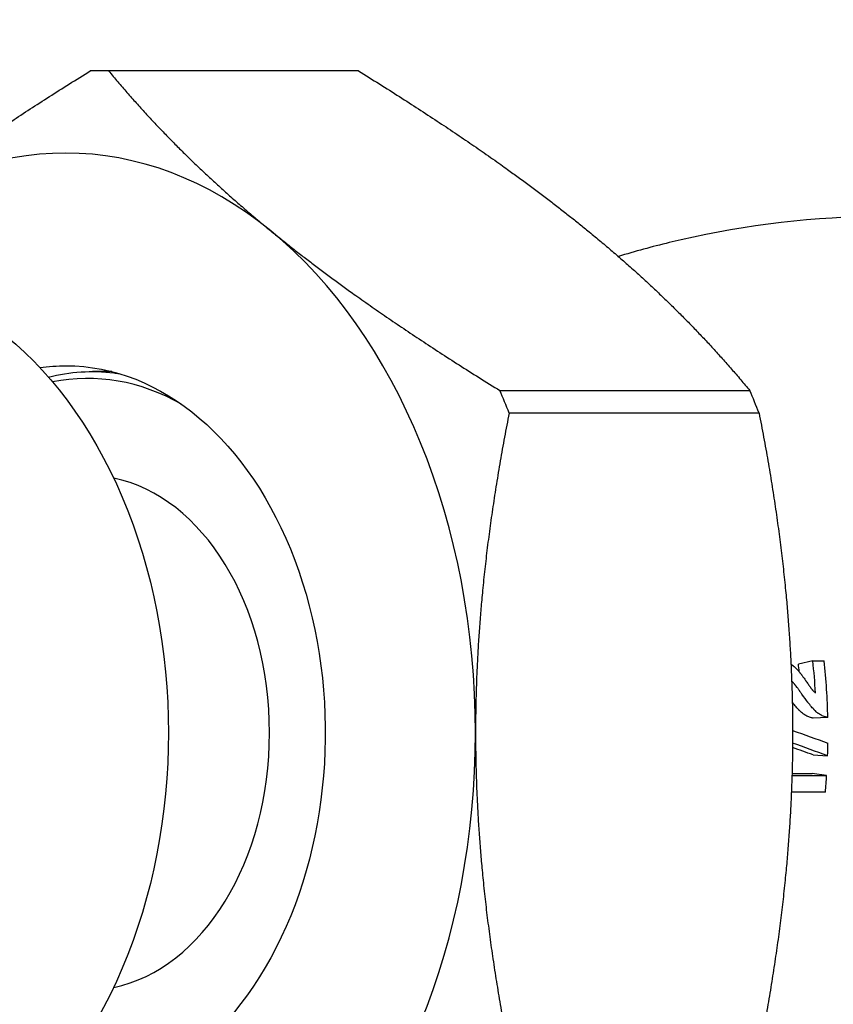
# Model space of a CAD drawing. Header units: inches. Extents: x 1 to 669, y 0 to 417.
# Tile 381 of 448: x 519.77 to 520.96, y 232.23 to 233.66. Entities that reach past the tile are written whole.
import ezdxf

# ---------------------------------------------------------------- set-up
doc = ezdxf.new("R2010")
doc.units = ezdxf.units.IN
doc.header["$LTSCALE"] = 12
doc.header["$MEASUREMENT"] = 0
doc.header["$PDMODE"] = 1
doc.layers.get('Defpoints').update_dxf_attribs({"linetype": 'CONTINUOUS'})
doc.layers.add('D', color=2, linetype='CONTINUOUS')
doc.layers.add('Q', color=4, linetype='CONTINUOUS')
doc.styles.get("Standard").update_dxf_attribs({"font": 'SIMPLEX.SHX', "width": 0.875})
doc.dimstyles.new('STANDARD$0', dxfattribs={"dimscale": 32, "dimtxt": 0.09375, "dimasz": 0.0625, "dimexe": 0.03125, "dimexo": 0.03125, "dimgap": 0.03125, "dimtad": 1, "dimtih": 1, "dimtoh": 1, "dimdec": 4, "dimzin": 12, "dimdsep": 46, "dimlunit": 5, "dimtxsty": 'Standard', "dimcen": -0.03125, "dimclrd": 256, "dimclre": 256, "dimclrt": 256, "dimadec": 0, "dimazin": 0, "dimtfac": 0.875, "dimtdec": 4, "dimtofl": 0, "dimtmove": 0, "dimatfit": 3, "dimfxl": 1, "dimtolj": 1, "dimtzin": 12, "dimlwd": 13, "dimlwe": 13, "dimarcsym": 0})

# ---------------------------------------------------------------- blocks, each defined once
blk = doc.blocks.new('*D31')
at = {"layer": 'D', "lineweight": 13, "transparency": 16777216}
for p, q in [((512.9142, 246.621), (474.3918, 246.621)), ((475.3918, 244.621), (475.3918, 208.621)), ((475.3918, 167.621), (475.3918, 203.621)), ((525.1908, 165.621), (474.3918, 165.621))]:
    blk.add_line(p, q, dxfattribs=at)
at = {"layer": 'D', "transparency": 16777216}
for points in [[(475.0584, 244.621), (475.7251, 244.621), (475.3918, 246.621)], [(475.0584, 167.621), (475.7251, 167.621), (475.3918, 165.621)]]:
    blk.add_solid(points, dxfattribs=at)
at = {"layer": 'Defpoints', "color": 0, "transparency": 16777216}
for p in [(513.9142, 246.621), (475.3918, 165.621), (526.1908, 165.621)]:
    blk.add_point(p, dxfattribs=at)
at = {"layer": 'D', "transparency": 16777216, "insert": (475.3918, 206.121), "char_height": 3, "attachment_point": 5}
blk.add_mtext('\\A1;81{}{\\C2;%%p1}', dxfattribs=at)
blk = doc.blocks.new('*D57')
at = {"layer": 'D', "lineweight": 13, "transparency": 16777216}
for p, q in [((500.1126, 320.496), (456.1663, 320.496)), ((457.1663, 318.496), (457.1663, 250.5585)), ((457.1663, 167.621), (457.1663, 245.5585)), ((525.1908, 165.621), (456.1663, 165.621))]:
    blk.add_line(p, q, dxfattribs=at)
at = {"layer": 'D', "transparency": 16777216}
for points in [[(456.833, 318.496), (457.4996, 318.496), (457.1663, 320.496)], [(456.833, 167.621), (457.4996, 167.621), (457.1663, 165.621)]]:
    blk.add_solid(points, dxfattribs=at)
at = {"layer": 'Defpoints', "color": 0, "transparency": 16777216}
for p in [(501.1126, 320.496), (457.1663, 165.621), (526.1908, 165.621)]:
    blk.add_point(p, dxfattribs=at)
at = {"layer": 'D', "transparency": 16777216, "insert": (457.1663, 248.0585), "char_height": 3, "attachment_point": 5}
blk.add_mtext('\\A1;155{}{\\C2;%%p1}', dxfattribs=at)

msp = doc.modelspace()

# ---------------------------------------------------------------- linework, layer by layer
at = {"layer": 'Q'}
for p, q in [((520.26419, 233.58579), (519.88636, 233.58597)), ((519.90454, 233.14747), (519.87626, 233.14747)), ((520.47051, 233.11974), (520.83498, 233.11974)), ((520.84833, 233.08702), (520.48387, 233.08702)), ((520.92678, 232.72573), (520.90582, 232.72114)), ((520.92678, 232.72573), (520.94328, 232.72573)), ((520.94872, 232.64317), (520.92752, 232.6422)), ((520.92721, 232.58884), (520.9484, 232.58736)), ((520.89639, 232.55866), (520.94697, 232.55866)), ((520.89647, 232.56139), (520.92585, 232.56139)), ((520.94697, 232.55866), (520.92585, 232.56139)), ((520.9451, 232.5344), (520.89552, 232.5344)), ((520.89455, 232.50384), (520.89403, 232.50384))]:
    msp.add_line(p, q, dxfattribs=at)
for centre, major_axis, start_param, end_param in [((519.88636, 232.62097), (0, 0.965), -0.0195777, 0.0195777), ((520.25083, 232.62097), (0, 0.965), -0.0195777, 0), ((519.83737, 232.62097), (0, 0.845), -0.5235988, 0.5235988), ((519.83737, 232.62097), (0, 0.845), -1.5707963, -0.5235988), ((519.86919, 232.62097), (0, 0.5165), -0.3843011, 0.1409087), ((519.88636, 232.62097), (0, 0.965), -1.0667753, -1.0276198), ((520.25083, 232.62097), (0, 0.965), -1.0667753, -1.0276198), ((519.86919, 232.62097), (0, -0.375), 0.1434475, 2.9981452), ((520.44811, 232.62097), (0, 0.655), -1.4349358, -1.4172635), ((520.44811, 232.62097), (0, 0.685), -1.4861009, -1.4172635), ((520.46461, 232.62097), (0, 0.685), -1.5383876, -1.4172635), ((519.83737, 232.62097), (0, 0.845), -2.6179939, -1.5707963), ((520.46461, 232.62097), (0, 0.685), -1.6198792, -1.5930122), ((520.46461, 232.62097), (0, 0.685), -1.6975115, -1.6618867)]:
    msp.add_ellipse(centre, major_axis=major_axis, ratio=0.7071068, start_param=start_param, end_param=end_param, dxfattribs=at)
at = {"layer": 'Q', "extrusion": (0, 0, -1)}
for centre, major_axis, start_param, end_param in [((519.51564, 232.62097), (0, 0.66651), -0.0524318, 3.1940245), ((519.83737, 232.62097), (0, 0.535), 0, 3.2424444), ((519.83737, 232.62097), (0, 0.535), -0.1008518, 0), ((519.87626, 232.62097), (0, 0.5265), -0.1741821, 0.0839758), ((519.95758, 232.62097), (0, 0.535), -0.1784943, -0.1595546), ((519.87626, 232.62097), (0, 0.5265), 0.0839758, 0.1037473)]:
    msp.add_ellipse(centre, major_axis=major_axis, ratio=0.7071068, start_param=start_param, end_param=end_param, dxfattribs=at)
at = {"layer": 'Q'}
for points, weights in [([(519.53862, 233.35276), (519.67186, 233.46155), (519.873, 233.58579)], [1.71062260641, 1.71062260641, 1.59721116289]), ([(519.89972, 233.58579), (520.00289, 233.46155), (520.13612, 233.35276)], [1.59721116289, 1.71062260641, 1.71062260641]), ([(520.26419, 233.58579), (520.46533, 233.46155), (520.59857, 233.35276)], [1.59721116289, 1.71062260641, 1.71062260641]), ([(520.13612, 233.35276), (520.26936, 233.24398), (520.47051, 233.11974)], [1.71062260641, 1.71062260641, 1.59721116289]), ([(520.59857, 233.35276), (520.73181, 233.24398), (520.83498, 233.11974)], [1.71062260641, 1.71062260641, 1.59721116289]), ([(520.48387, 233.08702), (520.43488, 232.83855), (520.43488, 232.62097)], [1.59721116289, 1.71062260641, 1.71062260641]), ([(520.84833, 233.08702), (520.89732, 232.83855), (520.89732, 232.62097)], [1.59721116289, 1.71062260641, 1.71062260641]), ([(520.43488, 232.62097), (520.43488, 232.4034), (520.48387, 232.15493)], [1.71062260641, 1.71062260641, 1.59721116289]), ([(520.89732, 232.62097), (520.89732, 232.4034), (520.84833, 232.15493)], [1.71062260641, 1.71062260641, 1.59721116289])]:
    msp.add_rational_spline(points, weights, degree=2, dxfattribs=at)
for points, knots in [([(521.78711, 233.14793), (521.72671, 233.18938), (521.656, 233.22963), (521.4954, 233.29898), (521.40548, 233.32795), (521.21407, 233.36637), (521.1127, 233.37569), (520.911, 233.37158), (520.81088, 233.35818), (520.69215, 233.32939), (520.66738, 233.32261), (520.64316, 233.31525)], [1.11903936, 1.11903936, 1.11903936, 1.11903936, 1.27442274, 1.27442274, 1.42980612, 1.42980612, 1.5851895, 1.5851895, 1.74057288, 1.74057288, 1.78254535, 1.78254535, 1.78254535, 1.78254535]), ([(520.89492, 232.721), (520.89505, 232.7209), (520.89519, 232.72081), (520.89534, 232.72071), (520.89581, 232.72038), (520.89629, 232.72003), (520.89678, 232.71966), (520.89702, 232.71947), (520.89727, 232.71928), (520.89752, 232.71908), (520.89777, 232.71888), (520.89804, 232.71867), (520.89828, 232.71847), (520.89918, 232.71773), (520.90003, 232.717), (520.90082, 232.71626), (520.9015, 232.71563), (520.90195, 232.71519), (520.90276, 232.71438), (520.90302, 232.71413), (520.9033, 232.71385), (520.90359, 232.71356)], [0.60621486, 0.60621486, 0.60621486, 0.60621486, 0.625, 0.625, 0.625, 0.6875, 0.6875, 0.6875, 0.71875, 0.71875, 0.71875, 0.75, 0.75, 0.75, 0.8671875, 0.8671875, 0.8671875, 0.96809267, 0.96809267, 0.96809267, 1, 1, 1, 1]), ([(520.90359, 232.71356), (520.90431, 232.7128), (520.90493, 232.71213), (520.90546, 232.71152), (520.90572, 232.71122), (520.90594, 232.71096), (520.90621, 232.71064), (520.90648, 232.71031), (520.90678, 232.70995), (520.9071, 232.70956), (520.90727, 232.70936), (520.90743, 232.70915), (520.90761, 232.70894), (520.90778, 232.70872), (520.90785, 232.70864), (520.90796, 232.7085), (520.90818, 232.70823), (520.90842, 232.70791), (520.90869, 232.70757), (520.90896, 232.70722), (520.90926, 232.70684), (520.90958, 232.70642), (520.90974, 232.70621), (520.9099, 232.70599), (520.91007, 232.70577), (520.91016, 232.70565), (520.91025, 232.70554), (520.91033, 232.70542), (520.91042, 232.7053), (520.91057, 232.70511), (520.91061, 232.70506), (520.91119, 232.70429), (520.91203, 232.70314), (520.91312, 232.70161), (520.91366, 232.70084), (520.91427, 232.69998), (520.91494, 232.69903), (520.91528, 232.69855), (520.91563, 232.69805), (520.916, 232.69753), (520.91618, 232.69726), (520.91637, 232.697), (520.91656, 232.69672), (520.91665, 232.69658), (520.91675, 232.69645), (520.91685, 232.69631), (520.91694, 232.69617), (520.91706, 232.69599), (520.91714, 232.69588), (520.91837, 232.69411), (520.91953, 232.69246), (520.92061, 232.69093), (520.92115, 232.69017), (520.92167, 232.68944), (520.92217, 232.68874), (520.92242, 232.68839), (520.92267, 232.68805), (520.92291, 232.68771), (520.92303, 232.68755), (520.92315, 232.68738), (520.92327, 232.68722), (520.92336, 232.6871), (520.92345, 232.68698), (520.92353, 232.68685), (520.9238, 232.68649), (520.92428, 232.68584), (520.92459, 232.68542), (520.9248, 232.68515), (520.92498, 232.68491), (520.92513, 232.68471), (520.92539, 232.68438), (520.92573, 232.68397), (520.92609, 232.68354), (520.92638, 232.6832), (520.92671, 232.68282), (520.92702, 232.68248), (520.92733, 232.68213), (520.92764, 232.68181), (520.92794, 232.68149), (520.92817, 232.68126), (520.9284, 232.68104), (520.92862, 232.68082), (520.9293, 232.68017), (520.92979, 232.67975), (520.93074, 232.67892)], [0, 0, 0, 0, 0.0625, 0.0625, 0.0625, 0.09375, 0.09375, 0.09375, 0.125, 0.125, 0.125, 0.140625, 0.140625, 0.140625, 0.15625, 0.15625, 0.15625, 0.1875, 0.1875, 0.1875, 0.21875, 0.21875, 0.21875, 0.234375, 0.234375, 0.234375, 0.2421875, 0.2421875, 0.2421875, 0.25, 0.25, 0.25, 0.375, 0.375, 0.375, 0.4375, 0.4375, 0.4375, 0.46875, 0.46875, 0.46875, 0.484375, 0.484375, 0.484375, 0.4921875, 0.4921875, 0.4921875, 0.5, 0.5, 0.5, 0.625, 0.625, 0.625, 0.6875, 0.6875, 0.6875, 0.71875, 0.71875, 0.71875, 0.734375, 0.734375, 0.734375, 0.7460938, 0.7460938, 0.7460938, 0.78125, 0.78125, 0.78125, 0.8046875, 0.8046875, 0.8046875, 0.84375, 0.84375, 0.84375, 0.875, 0.875, 0.875, 0.90625, 0.90625, 0.90625, 0.9296875, 0.9296875, 0.9296875, 1, 1, 1, 1]), ([(520.91086, 232.67743), (520.9099, 232.67877), (520.90912, 232.67986), (520.90851, 232.6807), (520.90821, 232.68113), (520.90795, 232.68149), (520.90774, 232.68178), (520.90763, 232.68193), (520.90753, 232.68206), (520.90745, 232.68218), (520.90741, 232.68224), (520.90737, 232.68229), (520.90733, 232.68235), (520.90729, 232.6824), (520.90727, 232.68242), (520.90723, 232.68249), (520.90687, 232.68298), (520.90638, 232.68365), (520.90576, 232.68448), (520.90545, 232.68489), (520.90511, 232.68535), (520.90474, 232.68585), (520.90455, 232.6861), (520.90436, 232.68636), (520.90416, 232.68663), (520.90395, 232.6869), (520.90376, 232.68715), (520.90352, 232.68747), (520.90258, 232.68872), (520.90191, 232.68959), (520.90152, 232.69009), (520.90148, 232.69015), (520.90143, 232.69021), (520.90139, 232.69026), (520.90135, 232.69031), (520.90128, 232.6904), (520.90121, 232.69048), (520.90108, 232.69064), (520.90094, 232.69082), (520.9008, 232.691), (520.9005, 232.69136), (520.90018, 232.69176), (520.89981, 232.6922), (520.89945, 232.69263), (520.89903, 232.69313), (520.89867, 232.69356), (520.8983, 232.69399), (520.89798, 232.69436), (520.89769, 232.69468), (520.89741, 232.695), (520.89715, 232.69528), (520.89682, 232.69562), (520.89656, 232.69589), (520.89627, 232.69618), (520.89595, 232.69649)], [0, 0, 0, 0, 0.12499949, 0.12499949, 0.12499949, 0.18749924, 0.18749924, 0.18749924, 0.21874912, 0.21874912, 0.21874912, 0.23437405, 0.23437405, 0.23437405, 0.24999899, 0.24999899, 0.24999899, 0.37499848, 0.37499848, 0.37499848, 0.43749823, 0.43749823, 0.43749823, 0.46874811, 0.46874811, 0.46874811, 0.49999798, 0.49999798, 0.49999798, 0.62499747, 0.62499747, 0.62499747, 0.64062241, 0.64062241, 0.64062241, 0.65624735, 0.65624735, 0.65624735, 0.68749722, 0.68749722, 0.68749722, 0.74999697, 0.74999697, 0.74999697, 0.81249672, 0.81249672, 0.81249672, 0.87499646, 0.87499646, 0.87499646, 0.93749621, 0.93749621, 0.93749621, 0.9865544, 0.9865544, 0.9865544, 0.9865544]), ([(520.94872, 232.64317), (520.94811, 232.64329), (520.94758, 232.6434), (520.94712, 232.6435), (520.94689, 232.64355), (520.94668, 232.64359), (520.94649, 232.64363), (520.94635, 232.64367), (520.94621, 232.6437), (520.94609, 232.64373), (520.94566, 232.64383), (520.9449, 232.64403), (520.9443, 232.64422), (520.94394, 232.64433), (520.94359, 232.64445), (520.94324, 232.64458), (520.94238, 232.6449), (520.94151, 232.64527), (520.94062, 232.64569), (520.93974, 232.64612), (520.93881, 232.64661), (520.93793, 232.64713), (520.93704, 232.64765), (520.93617, 232.64821), (520.93533, 232.6488), (520.9349, 232.6491), (520.93449, 232.6494), (520.93407, 232.64972), (520.93366, 232.65004), (520.93323, 232.65038), (520.93285, 232.6507), (520.93209, 232.65132), (520.93132, 232.65202), (520.93053, 232.65277), (520.93013, 232.65315), (520.92973, 232.65354), (520.92932, 232.65395), (520.92912, 232.65415), (520.92892, 232.65436), (520.92871, 232.65457), (520.92861, 232.65468), (520.92851, 232.65479), (520.92841, 232.65489), (520.9283, 232.655), (520.92818, 232.65513), (520.9281, 232.65522), (520.92681, 232.65659), (520.92533, 232.6583), (520.92362, 232.6604), (520.92277, 232.66144), (520.92198, 232.66242), (520.92125, 232.66333), (520.92089, 232.66379), (520.92054, 232.66423), (520.92021, 232.66465), (520.92005, 232.66486), (520.91989, 232.66507), (520.91973, 232.66527), (520.91957, 232.66547), (520.9194, 232.6657), (520.91927, 232.66586), (520.91724, 232.66852), (520.91445, 232.67238), (520.91086, 232.67743)], [0, 0, 0, 0, 0.03125, 0.03125, 0.03125, 0.046875, 0.046875, 0.046875, 0.0585938, 0.0585938, 0.0585938, 0.0999951, 0.0999951, 0.0999951, 0.125, 0.125, 0.125, 0.1875, 0.1875, 0.1875, 0.25, 0.25, 0.25, 0.3125, 0.3125, 0.3125, 0.34375, 0.34375, 0.34375, 0.375, 0.375, 0.375, 0.4375, 0.4375, 0.4375, 0.46875, 0.46875, 0.46875, 0.484375, 0.484375, 0.484375, 0.4921875, 0.4921875, 0.4921875, 0.5, 0.5, 0.5, 0.625, 0.625, 0.625, 0.6875, 0.6875, 0.6875, 0.71875, 0.71875, 0.71875, 0.734375, 0.734375, 0.734375, 0.75, 0.75, 0.75, 1, 1, 1, 1]), ([(520.92752, 232.6422), (520.92691, 232.64231), (520.92638, 232.64242), (520.92592, 232.64251), (520.92569, 232.64256), (520.92548, 232.6426), (520.92529, 232.64264), (520.92519, 232.64266), (520.92509, 232.64269), (520.925, 232.64271), (520.92423, 232.64288), (520.923, 232.64321), (520.92204, 232.64355), (520.92118, 232.64385), (520.92031, 232.64421), (520.91942, 232.64461), (520.91854, 232.64502), (520.91763, 232.64548), (520.91674, 232.64598), (520.91584, 232.64648), (520.91497, 232.64702), (520.91412, 232.64759), (520.9137, 232.64787), (520.91329, 232.64816), (520.91288, 232.64846), (520.91247, 232.64876), (520.91203, 232.64909), (520.91166, 232.64939), (520.91089, 232.65), (520.91011, 232.65067), (520.90931, 232.6514), (520.90892, 232.65176), (520.90852, 232.65213), (520.90812, 232.65252), (520.90792, 232.65272), (520.90771, 232.65292), (520.90751, 232.65312), (520.90741, 232.65321), (520.90732, 232.65331), (520.90722, 232.65341), (520.90712, 232.65351), (520.90699, 232.65364), (520.90691, 232.65372), (520.90562, 232.65503), (520.90415, 232.65667), (520.90244, 232.65867), (520.90159, 232.65967), (520.90081, 232.6606), (520.90009, 232.66147), (520.89973, 232.6619), (520.89938, 232.66232), (520.89905, 232.66272), (520.89889, 232.66293), (520.89872, 232.66313), (520.89856, 232.66333), (520.89841, 232.66352), (520.89824, 232.66373), (520.89812, 232.66389), (520.89772, 232.66438), (520.89729, 232.66492), (520.89685, 232.6655)], [0, 0, 0, 0, 0.03100084, 0.03100084, 0.03100084, 0.04647572, 0.04647572, 0.04647572, 0.0546875, 0.0546875, 0.0546875, 0.12463228, 0.12463228, 0.12463228, 0.18755463, 0.18755463, 0.18755463, 0.25, 0.25, 0.25, 0.3125, 0.3125, 0.3125, 0.34328086, 0.34328086, 0.34328086, 0.37437678, 0.37437678, 0.37437678, 0.4375, 0.4375, 0.4375, 0.46875, 0.46875, 0.46875, 0.484375, 0.484375, 0.484375, 0.49169078, 0.49169078, 0.49169078, 0.49946009, 0.49946009, 0.49946009, 0.62503283, 0.62503283, 0.62503283, 0.6875, 0.6875, 0.6875, 0.71875, 0.71875, 0.71875, 0.73464893, 0.73464893, 0.73464893, 0.75, 0.75, 0.75, 0.79917384, 0.79917384, 0.79917384, 0.79917384]), ([(520.89417, 232.50639), (520.89421, 232.5061), (520.89425, 232.50583), (520.8943, 232.50552), (520.89438, 232.50501), (520.89446, 232.50445), (520.89455, 232.50384)], [0.935937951, 0.935937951, 0.935937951, 0.935937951, 0.960215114, 0.960215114, 0.960215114, 1, 1, 1, 1])]:
    msp.add_open_spline(points, degree=3, knots=knots, dxfattribs=at)
for points in [[(520.89732, 232.62436), (520.91456, 232.61816), (520.93174, 232.61196), (520.94886, 232.60576)], [(520.92721, 232.58884), (520.91723, 232.59231), (520.90723, 232.59579), (520.89721, 232.59927)], [(520.9484, 232.58736), (520.93141, 232.59356), (520.91437, 232.59975), (520.89727, 232.60595)]]:
    msp.add_open_spline(points, degree=3, dxfattribs=at)

# ---------------------------------------------------------------- dimensions: what is measured, and where the dimension line sits
at = {"layer": 'D'}
for base, p1, override, picture, middle in [((457.1663, 165.62097), (501.11257, 320.49597), {"dimdec": 1, "dimtp": 1, "dimtm": 1, "dimtdec": 4, "dimtzin": 12, "dimarcsym": 1}, '*D57', (457.1663, 248.05847)), ((475.39178, 165.62097), (513.91424, 246.62097), {"dimdec": 1, "dimtp": 1, "dimtm": 1, "dimarcsym": 1}, '*D31', (475.39178, 206.12097))]:
    dim = msp.add_linear_dim(base=base, p1=p1, p2=(526.1908, 165.62097), angle=90, text='<>{}{\\C2;%%p1}', dimstyle='STANDARD$0', override=override, dxfattribs=at)
    dim.commit()
    dim.dimension.update_dxf_attribs({"geometry": picture, "text_midpoint": middle, "dimtype": 160})

doc.saveas('drawing.dxf')
